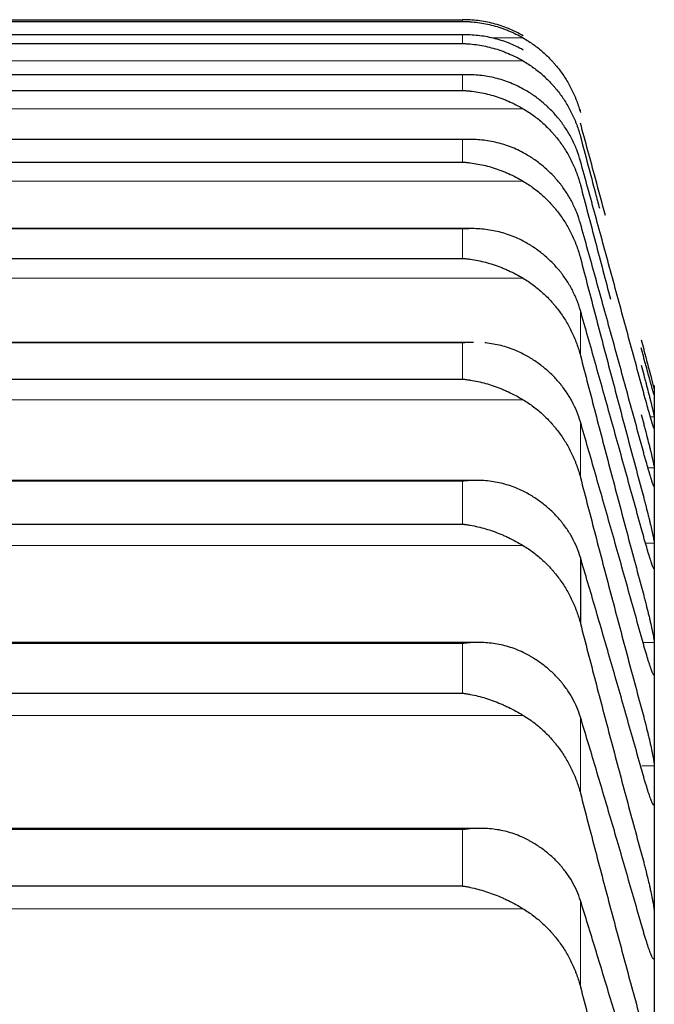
# Model space of a CAD drawing. Header units: inches. Extents: x 0 to 20790, y -12 to 14700.
# Tile 331 of 359: x 13758 to 13784, y 10386 to 10426. Entities that reach past the tile are written whole.
import ezdxf

# ---------------------------------------------------------------- set-up
doc = ezdxf.new("R2010")
doc.units = ezdxf.units.IN
doc.layers.add('1', color=7, linetype='Continuous', true_color=0xffffff)

msp = doc.modelspace()

# ---------------------------------------------------------------- linework, layer by layer
at = {"layer": '1', "color": 2, "linetype": 'Continuous', "lineweight": 25}
for p, q in [((13739.596, 10425.952), (13775.884, 10425.952)), ((13739.596, 10425.88), (13775.884, 10425.88)), ((13775.872, 10425.331), (13739.608, 10425.331)), ((13739.596, 10424.974), (13775.884, 10424.974)), ((13775.854, 10423.695), (13739.626, 10423.695)), ((13739.596, 10423.051), (13775.884, 10423.051)), ((13776.153, 10421.046), (13739.644, 10421.046)), ((13739.596, 10420.114), (13775.884, 10420.114)), ((13776.24, 10417.387), (13739.255, 10417.387)), ((13739.596, 10416.168), (13775.884, 10416.168)), ((13776.329, 10412.725), (13739.17, 10412.725)), ((13739.596, 10411.219), (13775.884, 10411.219)), ((13783.74, 10410.958), (13783.74, 10410.678)), ((13783.74, 10410.678), (13783.74, 10409.435)), ((13783.74, 10409.435), (13783.74, 10407.201)), ((13783.74, 10407.201), (13783.74, 10403.978)), ((13776.417, 10407.068), (13739.084, 10407.068)), ((13739.596, 10405.275), (13775.884, 10405.275)), ((13783.74, 10403.978), (13783.74, 10399.771)), ((13780.714, 10403.903), (13780.714, 10401.202)), ((13776.506, 10400.424), (13738.997, 10400.424)), ((13783.74, 10399.771), (13783.74, 10394.588)), ((13739.596, 10398.345), (13775.884, 10398.345)), ((13783.74, 10394.588), (13783.74, 10388.437)), ((13776.594, 10392.804), (13738.91, 10392.804)), ((13739.596, 10390.442), (13775.884, 10390.442)), ((13783.74, 10388.437), (13783.74, 10381.327))]:
    msp.add_line(p, q, dxfattribs=at)
at = {"layer": '1', "color": 110, "linetype": 'Continuous', "lineweight": 13}
for p, q in [((13775.884, 10425.952), (13775.884, 10425.88)), ((13739.596, 10425.33), (13775.884, 10425.33)), ((13775.884, 10425.33), (13775.884, 10424.974)), ((13777.048, 10425.202), (13778.371, 10425.202)), ((13737.108, 10424.259), (13778.371, 10424.259)), ((13739.596, 10423.692), (13775.884, 10423.692)), ((13775.884, 10423.692), (13775.884, 10423.051)), ((13737.108, 10422.301), (13778.371, 10422.301)), ((13780.714, 10422.251), (13780.714, 10422.142)), ((13739.596, 10421.038), (13775.884, 10421.038)), ((13775.884, 10421.038), (13775.884, 10420.114)), ((13737.108, 10419.329), (13778.371, 10419.329)), ((13739.596, 10417.374), (13775.884, 10417.374)), ((13775.884, 10417.374), (13775.884, 10416.168)), ((13737.108, 10415.35), (13778.371, 10415.35)), ((13780.714, 10414.028), (13780.714, 10412.181)), ((13739.596, 10412.705), (13775.884, 10412.705)), ((13775.884, 10412.705), (13775.884, 10411.219)), ((13737.108, 10410.369), (13778.371, 10410.369)), ((13783.58, 10409.676), (13783.737, 10409.676)), ((13780.714, 10409.462), (13780.714, 10407.186)), ((13783.481, 10407.578), (13783.737, 10407.578)), ((13739.596, 10407.038), (13775.884, 10407.038)), ((13775.884, 10407.038), (13775.884, 10405.275)), ((13737.108, 10404.395), (13778.371, 10404.395)), ((13783.38, 10404.491), (13783.737, 10404.491)), ((13783.715, 10403.464), (13783.737, 10403.464)), ((13739.596, 10400.384), (13775.884, 10400.384)), ((13775.884, 10400.384), (13775.884, 10398.345)), ((13783.278, 10400.421), (13783.737, 10400.421)), ((13783.71, 10399.122), (13783.737, 10399.122)), ((13737.108, 10397.436), (13778.371, 10397.436)), ((13780.714, 10397.361), (13780.714, 10394.24)), ((13783.226, 10395.372), (13783.737, 10395.372)), ((13783.693, 10393.804), (13783.737, 10393.804)), ((13739.596, 10392.752), (13775.884, 10392.752)), ((13775.884, 10392.752), (13775.884, 10390.442)), ((13780.714, 10389.847), (13780.714, 10386.31)), ((13737.108, 10389.505), (13778.371, 10389.505))]:
    msp.add_line(p, q, dxfattribs=at)
at = {"layer": '1', "color": 2, "linetype": 'Continuous', "lineweight": 25}
for points, knots in [([(13778.371, 10425.292), (13778.272, 10425.35), (13778.172, 10425.402), (13777.97, 10425.5), (13777.869, 10425.545), (13777.665, 10425.628), (13777.563, 10425.665), (13777.356, 10425.734), (13777.252, 10425.764), (13777.042, 10425.819), (13776.937, 10425.843), (13776.727, 10425.883), (13776.622, 10425.899), (13776.412, 10425.926), (13776.307, 10425.936), (13776.149, 10425.945), (13776.069, 10425.949), (13775.977, 10425.951), (13775.93, 10425.952), (13775.91, 10425.952), (13775.897, 10425.952), (13775.891, 10425.952), (13775.884, 10425.952)], [0, 0, 0, 0, 0.125, 0.125, 0.25, 0.25, 0.375, 0.375, 0.5, 0.5, 0.625, 0.625, 0.75, 0.75, 0.875, 0.875, 0.9375, 0.96875, 0.984375, 0.992188, 0.992188, 1, 1, 1, 1]), ([(13775.884, 10425.88), (13775.887, 10425.88), (13775.891, 10425.88), (13775.897, 10425.88), (13775.9, 10425.88), (13775.91, 10425.88), (13775.93, 10425.88), (13775.977, 10425.879), (13776.069, 10425.876), (13776.149, 10425.872), (13776.307, 10425.861), (13776.412, 10425.85), (13776.725, 10425.808), (13776.933, 10425.766), (13777.244, 10425.684), (13777.348, 10425.652), (13777.503, 10425.6), (13777.555, 10425.582), (13777.659, 10425.543), (13777.711, 10425.523), (13777.866, 10425.459), (13777.968, 10425.413), (13778.171, 10425.314), (13778.272, 10425.26), (13778.371, 10425.202)], [0, 0, 0, 0, 0.003906, 0.003906, 0.007813, 0.007813, 0.015625, 0.03125, 0.0625, 0.125, 0.125, 0.25, 0.25, 0.5, 0.5, 0.625, 0.625, 0.6875, 0.6875, 0.75, 0.75, 0.875, 0.875, 1, 1, 1, 1]), ([(13778.371, 10424.709), (13778.272, 10424.766), (13778.172, 10424.817), (13777.97, 10424.913), (13777.869, 10424.957), (13777.665, 10425.036), (13777.563, 10425.073), (13777.356, 10425.138), (13777.252, 10425.167), (13777.042, 10425.218), (13776.937, 10425.24), (13776.727, 10425.276), (13776.622, 10425.291), (13776.412, 10425.314), (13776.307, 10425.322), (13776.149, 10425.329), (13776.069, 10425.331), (13775.977, 10425.331), (13775.93, 10425.331), (13775.91, 10425.331), (13775.897, 10425.331), (13775.891, 10425.33), (13775.884, 10425.33)], [0, 0, 0, 0, 0.125, 0.125, 0.25, 0.25, 0.375, 0.375, 0.5, 0.5, 0.625, 0.625, 0.75, 0.75, 0.875, 0.875, 0.9375, 0.96875, 0.984375, 0.992187, 0.992187, 1, 1, 1, 1]), ([(13775.884, 10424.974), (13775.887, 10424.974), (13775.891, 10424.974), (13775.897, 10424.974), (13775.9, 10424.974), (13775.91, 10424.973), (13775.93, 10424.973), (13775.977, 10424.971), (13776.069, 10424.966), (13776.149, 10424.961), (13776.307, 10424.947), (13776.412, 10424.934), (13776.725, 10424.887), (13776.933, 10424.842), (13777.244, 10424.754), (13777.348, 10424.721), (13777.503, 10424.667), (13777.555, 10424.648), (13777.659, 10424.608), (13777.711, 10424.587), (13777.866, 10424.521), (13777.968, 10424.474), (13778.171, 10424.372), (13778.272, 10424.318), (13778.371, 10424.259)], [0, 0, 0, 0, 0.003906, 0.003906, 0.007812, 0.007812, 0.015625, 0.03125, 0.0625, 0.125, 0.125, 0.25, 0.25, 0.5, 0.5, 0.625, 0.625, 0.6875, 0.6875, 0.75, 0.75, 0.875, 0.875, 1, 1, 1, 1]), ([(13778.371, 10425.202), (13778.517, 10425.118), (13778.657, 10425.028), (13778.926, 10424.834), (13779.184, 10424.629), (13779.42, 10424.399), (13779.561, 10424.248), (13779.588, 10424.218), (13779.643, 10424.156), (13779.671, 10424.124), (13779.751, 10424.029), (13779.802, 10423.965), (13779.952, 10423.768), (13780.045, 10423.634), (13780.216, 10423.356), (13780.295, 10423.213), (13780.404, 10422.993), (13780.438, 10422.918), (13780.487, 10422.805), (13780.503, 10422.767), (13780.533, 10422.691), (13780.548, 10422.652), (13780.621, 10422.459), (13780.671, 10422.302), (13780.714, 10422.142)], [0, 0, 0, 0, 0.125, 0.125, 0.25, 0.375, 0.375, 0.40625, 0.40625, 0.4375, 0.4375, 0.5, 0.5, 0.625, 0.625, 0.75, 0.75, 0.8125, 0.8125, 0.84375, 0.84375, 0.875, 0.875, 1, 1, 1, 1]), ([(13778.371, 10424.259), (13778.517, 10424.174), (13778.657, 10424.082), (13778.926, 10423.887), (13779.184, 10423.679), (13779.42, 10423.446), (13779.561, 10423.293), (13779.588, 10423.263), (13779.643, 10423.2), (13779.671, 10423.168), (13779.751, 10423.072), (13779.802, 10423.007), (13779.952, 10422.808), (13780.045, 10422.672), (13780.216, 10422.391), (13780.295, 10422.246), (13780.404, 10422.024), (13780.438, 10421.949), (13780.487, 10421.834), (13780.503, 10421.796), (13780.533, 10421.719), (13780.548, 10421.68), (13780.621, 10421.485), (13780.671, 10421.326), (13780.714, 10421.165)], [0, 0, 0, 0, 0.125, 0.125, 0.25, 0.375, 0.375, 0.40625, 0.40625, 0.4375, 0.4375, 0.5, 0.5, 0.625, 0.625, 0.75, 0.75, 0.8125, 0.8125, 0.84375, 0.84375, 0.875, 0.875, 1, 1, 1, 1]), ([(13778.371, 10423.11), (13778.272, 10423.165), (13778.172, 10423.216), (13777.97, 10423.309), (13777.869, 10423.351), (13777.665, 10423.428), (13777.563, 10423.463), (13777.356, 10423.525), (13777.252, 10423.552), (13777.042, 10423.6), (13776.937, 10423.62), (13776.727, 10423.653), (13776.622, 10423.666), (13776.412, 10423.685), (13776.307, 10423.691), (13776.149, 10423.695), (13776.069, 10423.696), (13775.977, 10423.694), (13775.93, 10423.693), (13775.91, 10423.692), (13775.897, 10423.692), (13775.891, 10423.692), (13775.884, 10423.692)], [0, 0, 0, 0, 0.125, 0.125, 0.25, 0.25, 0.375, 0.375, 0.5, 0.5, 0.625, 0.625, 0.75, 0.75, 0.875, 0.875, 0.9375, 0.96875, 0.984375, 0.992187, 0.992187, 1, 1, 1, 1]), ([(13775.884, 10423.051), (13775.887, 10423.051), (13775.891, 10423.051), (13775.897, 10423.05), (13775.9, 10423.05), (13775.91, 10423.05), (13775.93, 10423.049), (13775.977, 10423.046), (13776.069, 10423.04), (13776.149, 10423.033), (13776.307, 10423.016), (13776.412, 10423.002), (13776.725, 10422.949), (13776.933, 10422.901), (13777.244, 10422.808), (13777.348, 10422.774), (13777.503, 10422.717), (13777.555, 10422.697), (13777.659, 10422.656), (13777.711, 10422.634), (13777.866, 10422.567), (13777.968, 10422.519), (13778.171, 10422.415), (13778.272, 10422.36), (13778.371, 10422.301)], [0, 0, 0, 0, 0.003906, 0.003906, 0.007812, 0.007812, 0.015625, 0.03125, 0.0625, 0.125, 0.125, 0.25, 0.25, 0.5, 0.5, 0.625, 0.625, 0.6875, 0.6875, 0.75, 0.75, 0.875, 0.875, 1, 1, 1, 1]), ([(13780.714, 10420.157), (13780.671, 10420.312), (13780.621, 10420.463), (13780.506, 10420.76), (13780.377, 10421.049), (13780.22, 10421.326), (13780.09, 10421.528), (13780.045, 10421.595), (13779.975, 10421.694), (13779.951, 10421.726), (13779.903, 10421.791), (13779.878, 10421.823), (13779.753, 10421.981), (13779.542, 10422.223), (13779.307, 10422.443), (13779.06, 10422.653), (13778.93, 10422.753), (13778.76, 10422.871), (13778.726, 10422.894), (13778.657, 10422.939), (13778.552, 10423.006), (13778.444, 10423.07), (13778.371, 10423.11)], [0, 0, 0, 0, 0.125, 0.125, 0.25, 0.375, 0.375, 0.4375, 0.4375, 0.46875, 0.46875, 0.5, 0.5, 0.625, 0.75, 0.75, 0.875, 0.875, 0.90625, 0.90625, 0.9375, 1, 1, 1, 1]), ([(13778.371, 10422.301), (13778.517, 10422.214), (13778.657, 10422.122), (13778.926, 10421.924), (13779.184, 10421.714), (13779.42, 10421.479), (13779.561, 10421.324), (13779.588, 10421.293), (13779.643, 10421.23), (13779.671, 10421.198), (13779.751, 10421.101), (13779.802, 10421.035), (13779.952, 10420.834), (13780.045, 10420.697), (13780.216, 10420.413), (13780.295, 10420.267), (13780.404, 10420.043), (13780.438, 10419.967), (13780.487, 10419.852), (13780.503, 10419.813), (13780.533, 10419.735), (13780.548, 10419.696), (13780.621, 10419.499), (13780.671, 10419.339), (13780.714, 10419.176)], [0, 0, 0, 0, 0.125, 0.125, 0.25, 0.375, 0.375, 0.40625, 0.40625, 0.4375, 0.4375, 0.5, 0.5, 0.625, 0.625, 0.75, 0.75, 0.8125, 0.8125, 0.84375, 0.84375, 0.875, 0.875, 1, 1, 1, 1]), ([(13781.74, 10417.919), (13781.602, 10418.429), (13781.259, 10419.7), (13780.918, 10420.959), (13780.714, 10421.71)], [0, 0, 0, 0, 0.39994, 1, 1, 1, 1]), ([(13778.371, 10420.497), (13778.272, 10420.551), (13778.172, 10420.6), (13777.97, 10420.691), (13777.869, 10420.731), (13777.665, 10420.805), (13777.563, 10420.838), (13777.356, 10420.897), (13777.252, 10420.923), (13777.042, 10420.967), (13776.937, 10420.985), (13776.727, 10421.014), (13776.622, 10421.025), (13776.412, 10421.04), (13776.307, 10421.045), (13776.149, 10421.046), (13776.069, 10421.045), (13775.977, 10421.042), (13775.93, 10421.04), (13775.91, 10421.039), (13775.897, 10421.039), (13775.891, 10421.038), (13775.884, 10421.038)], [0, 0, 0, 0, 0.125, 0.125, 0.25, 0.25, 0.375, 0.375, 0.5, 0.5, 0.625, 0.625, 0.75, 0.75, 0.875, 0.875, 0.9375, 0.96875, 0.984375, 0.992187, 0.992187, 1, 1, 1, 1]), ([(13780.714, 10421.165), (13780.918, 10420.392), (13781.177, 10419.412), (13781.437, 10418.429), (13781.492, 10418.223)], [0, 0, 0, 0, 0.790553, 1, 1, 1, 1]), ([(13780.714, 10417.595), (13780.671, 10417.748), (13780.621, 10417.897), (13780.506, 10418.188), (13780.377, 10418.473), (13780.22, 10418.744), (13780.09, 10418.943), (13780.045, 10419.009), (13779.975, 10419.106), (13779.951, 10419.138), (13779.903, 10419.202), (13779.878, 10419.233), (13779.753, 10419.388), (13779.542, 10419.626), (13779.307, 10419.842), (13779.06, 10420.049), (13778.93, 10420.146), (13778.76, 10420.262), (13778.726, 10420.285), (13778.657, 10420.329), (13778.552, 10420.395), (13778.444, 10420.457), (13778.371, 10420.497)], [0, 0, 0, 0, 0.125, 0.125, 0.25, 0.375, 0.375, 0.4375, 0.4375, 0.46875, 0.46875, 0.5, 0.5, 0.625, 0.75, 0.75, 0.875, 0.875, 0.90625, 0.90625, 0.9375, 1, 1, 1, 1]), ([(13775.884, 10420.114), (13775.887, 10420.114), (13775.891, 10420.113), (13775.897, 10420.113), (13775.9, 10420.113), (13775.91, 10420.112), (13775.93, 10420.111), (13775.977, 10420.107), (13776.069, 10420.1), (13776.149, 10420.091), (13776.307, 10420.072), (13776.412, 10420.055), (13776.725, 10419.997), (13776.933, 10419.946), (13777.244, 10419.849), (13777.348, 10419.813), (13777.503, 10419.754), (13777.555, 10419.734), (13777.659, 10419.691), (13777.711, 10419.669), (13777.866, 10419.6), (13777.968, 10419.55), (13778.171, 10419.445), (13778.272, 10419.389), (13778.371, 10419.329)], [0, 0, 0, 0, 0.003906, 0.003906, 0.007812, 0.007812, 0.015625, 0.03125, 0.0625, 0.125, 0.125, 0.25, 0.25, 0.5, 0.5, 0.625, 0.625, 0.6875, 0.6875, 0.75, 0.75, 0.875, 0.875, 1, 1, 1, 1]), ([(13778.371, 10419.329), (13778.517, 10419.242), (13778.657, 10419.149), (13778.926, 10418.949), (13779.184, 10418.737), (13779.42, 10418.5), (13779.561, 10418.344), (13779.588, 10418.313), (13779.643, 10418.249), (13779.671, 10418.217), (13779.751, 10418.119), (13779.802, 10418.052), (13779.952, 10417.85), (13780.045, 10417.711), (13780.216, 10417.426), (13780.295, 10417.279), (13780.404, 10417.053), (13780.438, 10416.976), (13780.487, 10416.86), (13780.503, 10416.821), (13780.533, 10416.743), (13780.548, 10416.703), (13780.621, 10416.505), (13780.671, 10416.344), (13780.714, 10416.18)], [0, 0, 0, 0, 0.125, 0.125, 0.25, 0.375, 0.375, 0.40625, 0.40625, 0.4375, 0.4375, 0.5, 0.5, 0.625, 0.625, 0.75, 0.75, 0.8125, 0.8125, 0.84375, 0.84375, 0.875, 0.875, 1, 1, 1, 1]), ([(13780.714, 10419.176), (13780.918, 10418.398), (13781.326, 10416.84), (13781.739, 10415.278), (13781.945, 10414.497)], [0, 0, 0, 0, 0.500924, 1, 1, 1, 1]), ([(13778.371, 10416.873), (13778.272, 10416.926), (13778.172, 10416.975), (13777.97, 10417.062), (13777.869, 10417.102), (13777.665, 10417.172), (13777.563, 10417.204), (13777.356, 10417.259), (13777.252, 10417.283), (13777.042, 10417.323), (13776.937, 10417.339), (13776.727, 10417.365), (13776.622, 10417.374), (13776.412, 10417.386), (13776.307, 10417.388), (13776.149, 10417.386), (13776.069, 10417.384), (13775.977, 10417.38), (13775.93, 10417.377), (13775.91, 10417.375), (13775.897, 10417.375), (13775.891, 10417.374), (13775.884, 10417.374)], [0, 0, 0, 0, 0.125, 0.125, 0.25, 0.25, 0.375, 0.375, 0.5, 0.5, 0.625, 0.625, 0.75, 0.75, 0.875, 0.875, 0.9375, 0.96875, 0.984375, 0.992188, 0.992188, 1, 1, 1, 1]), ([(13780.714, 10414.028), (13780.671, 10414.178), (13780.621, 10414.324), (13780.506, 10414.61), (13780.377, 10414.89), (13780.22, 10415.156), (13780.09, 10415.351), (13780.045, 10415.416), (13779.975, 10415.511), (13779.951, 10415.542), (13779.903, 10415.605), (13779.878, 10415.635), (13779.753, 10415.788), (13779.542, 10416.02), (13779.307, 10416.233), (13779.06, 10416.435), (13778.93, 10416.531), (13778.76, 10416.644), (13778.726, 10416.666), (13778.657, 10416.71), (13778.552, 10416.774), (13778.444, 10416.835), (13778.371, 10416.873)], [0, 0, 0, 0, 0.125, 0.125, 0.25, 0.375, 0.375, 0.4375, 0.4375, 0.46875, 0.46875, 0.5, 0.5, 0.625, 0.75, 0.75, 0.875, 0.875, 0.90625, 0.90625, 0.9375, 1, 1, 1, 1]), ([(13775.884, 10416.168), (13775.887, 10416.167), (13775.891, 10416.167), (13775.897, 10416.167), (13775.9, 10416.166), (13775.91, 10416.165), (13775.93, 10416.164), (13775.977, 10416.16), (13776.069, 10416.15), (13776.149, 10416.14), (13776.307, 10416.118), (13776.412, 10416.1), (13776.725, 10416.037), (13776.933, 10415.982), (13777.244, 10415.88), (13777.348, 10415.843), (13777.503, 10415.783), (13777.555, 10415.762), (13777.659, 10415.718), (13777.711, 10415.695), (13777.866, 10415.624), (13777.968, 10415.574), (13778.171, 10415.467), (13778.272, 10415.41), (13778.371, 10415.35)], [0, 0, 0, 0, 0.003906, 0.003906, 0.007812, 0.007812, 0.015625, 0.03125, 0.0625, 0.125, 0.125, 0.25, 0.25, 0.5, 0.5, 0.625, 0.625, 0.6875, 0.6875, 0.75, 0.75, 0.875, 0.875, 1, 1, 1, 1]), ([(13778.371, 10415.35), (13778.517, 10415.262), (13778.657, 10415.168), (13778.926, 10414.967), (13779.184, 10414.753), (13779.42, 10414.515), (13779.561, 10414.358), (13779.588, 10414.326), (13779.643, 10414.262), (13779.671, 10414.229), (13779.751, 10414.131), (13779.802, 10414.064), (13779.952, 10413.861), (13780.045, 10413.721), (13780.216, 10413.434), (13780.295, 10413.286), (13780.404, 10413.058), (13780.438, 10412.982), (13780.487, 10412.865), (13780.503, 10412.826), (13780.533, 10412.747), (13780.548, 10412.707), (13780.621, 10412.508), (13780.671, 10412.346), (13780.714, 10412.181)], [0, 0, 0, 0, 0.125, 0.125, 0.25, 0.375, 0.375, 0.40625, 0.40625, 0.4375, 0.4375, 0.5, 0.5, 0.625, 0.625, 0.75, 0.75, 0.8125, 0.8125, 0.84375, 0.84375, 0.875, 0.875, 1, 1, 1, 1]), ([(13783.202, 10412.823), (13783.237, 10412.694), (13783.271, 10412.567), (13783.321, 10412.378), (13783.338, 10412.316), (13783.363, 10412.223), (13783.371, 10412.192), (13783.387, 10412.13), (13783.395, 10412.1), (13783.435, 10411.949), (13783.466, 10411.834), (13783.509, 10411.67), (13783.523, 10411.617), (13783.544, 10411.539), (13783.55, 10411.514), (13783.563, 10411.464), (13783.57, 10411.44), (13783.601, 10411.321), (13783.623, 10411.235), (13783.648, 10411.139), (13783.653, 10411.121), (13783.662, 10411.085), (13783.667, 10411.068), (13783.68, 10411.018), (13783.687, 10410.988), (13783.708, 10410.906), (13783.719, 10410.863), (13783.728, 10410.825), (13783.729, 10410.819), (13783.732, 10410.807), (13783.733, 10410.802), (13783.736, 10410.789), (13783.737, 10410.783), (13783.737, 10410.781)], [0, 0, 0, 0, 0.125, 0.125, 0.1875, 0.1875, 0.21875, 0.21875, 0.25, 0.25, 0.375, 0.375, 0.4375, 0.4375, 0.46875, 0.46875, 0.5, 0.5, 0.625, 0.625, 0.65625, 0.65625, 0.6875, 0.6875, 0.75, 0.75, 0.875, 0.875, 0.90625, 0.90625, 0.9375, 0.9375, 1, 1, 1, 1]), ([(13776.329, 10412.725), (13776.287, 10412.725), (13776.244, 10412.725), (13776.149, 10412.722), (13776.069, 10412.718), (13775.977, 10412.712), (13775.93, 10412.709), (13775.91, 10412.707), (13775.897, 10412.706), (13775.891, 10412.705), (13775.884, 10412.705)], [0, 0, 0, 0, 0.287876, 0.287876, 0.643938, 0.821969, 0.910985, 0.955492, 0.955492, 1, 1, 1, 1]), ([(13778.371, 10412.246), (13778.272, 10412.298), (13778.172, 10412.345), (13777.97, 10412.43), (13777.869, 10412.467), (13777.665, 10412.535), (13777.563, 10412.565), (13777.356, 10412.616), (13777.252, 10412.638), (13777.042, 10412.675), (13776.937, 10412.689), (13776.821, 10412.701), (13776.811, 10412.702), (13776.8, 10412.703)], [0, 0, 0, 0, 0.195978, 0.195978, 0.391955, 0.391955, 0.587933, 0.587933, 0.78391, 0.78391, 0.979888, 0.979888, 1, 1, 1, 1]), ([(13783.737, 10410.575), (13783.737, 10410.573), (13783.735, 10410.576), (13783.727, 10410.599), (13783.718, 10410.628), (13783.71, 10410.654), (13783.707, 10410.663), (13783.701, 10410.684), (13783.698, 10410.695), (13783.681, 10410.754), (13783.664, 10410.813), (13783.639, 10410.9), (13783.634, 10410.919), (13783.626, 10410.947), (13783.623, 10410.957), (13783.618, 10410.976), (13783.604, 10411.026), (13783.577, 10411.121), (13783.551, 10411.215), (13783.524, 10411.312), (13783.51, 10411.363), (13783.466, 10411.523), (13783.436, 10411.634), (13783.388, 10411.809), (13783.372, 10411.869), (13783.347, 10411.96), (13783.339, 10411.991), (13783.322, 10412.053), (13783.313, 10412.084), (13783.271, 10412.241), (13783.237, 10412.368), (13783.202, 10412.497)], [0, 0, 0, 0, 0.0625, 0.125, 0.1875, 0.1875, 0.21875, 0.21875, 0.25, 0.25, 0.375, 0.375, 0.40625, 0.40625, 0.421875, 0.421875, 0.4375, 0.5, 0.5625, 0.5625, 0.625, 0.625, 0.75, 0.75, 0.8125, 0.8125, 0.84375, 0.84375, 0.875, 0.875, 1, 1, 1, 1]), ([(13780.714, 10409.462), (13780.671, 10409.608), (13780.621, 10409.752), (13780.506, 10410.032), (13780.377, 10410.306), (13780.22, 10410.567), (13780.09, 10410.758), (13780.045, 10410.821), (13779.975, 10410.914), (13779.951, 10410.945), (13779.903, 10411.006), (13779.878, 10411.036), (13779.753, 10411.185), (13779.542, 10411.413), (13779.307, 10411.62), (13779.06, 10411.818), (13778.93, 10411.911), (13778.76, 10412.022), (13778.726, 10412.043), (13778.657, 10412.086), (13778.552, 10412.149), (13778.444, 10412.208), (13778.371, 10412.246)], [0, 0, 0, 0, 0.125, 0.125, 0.25, 0.375, 0.375, 0.4375, 0.4375, 0.46875, 0.46875, 0.5, 0.5, 0.625, 0.75, 0.75, 0.875, 0.875, 0.90625, 0.90625, 0.9375, 1, 1, 1, 1]), ([(13783.202, 10411.794), (13783.237, 10411.665), (13783.271, 10411.537), (13783.321, 10411.348), (13783.338, 10411.285), (13783.363, 10411.191), (13783.371, 10411.16), (13783.387, 10411.097), (13783.395, 10411.066), (13783.435, 10410.914), (13783.466, 10410.796), (13783.509, 10410.629), (13783.523, 10410.574), (13783.544, 10410.494), (13783.55, 10410.467), (13783.563, 10410.416), (13783.57, 10410.391), (13783.601, 10410.268), (13783.623, 10410.178), (13783.648, 10410.077), (13783.653, 10410.057), (13783.662, 10410.019), (13783.667, 10410.001), (13783.68, 10409.948), (13783.687, 10409.915), (13783.708, 10409.827), (13783.719, 10409.779), (13783.728, 10409.735), (13783.729, 10409.727), (13783.732, 10409.712), (13783.733, 10409.705), (13783.736, 10409.689), (13783.737, 10409.681), (13783.737, 10409.676)], [0, 0, 0, 0, 0.125, 0.125, 0.1875, 0.1875, 0.21875, 0.21875, 0.25, 0.25, 0.375, 0.375, 0.4375, 0.4375, 0.46875, 0.46875, 0.5, 0.5, 0.625, 0.625, 0.65625, 0.65625, 0.6875, 0.6875, 0.75, 0.75, 0.875, 0.875, 0.90625, 0.90625, 0.9375, 0.9375, 1, 1, 1, 1]), ([(13775.884, 10411.219), (13775.887, 10411.218), (13775.891, 10411.218), (13775.897, 10411.217), (13775.9, 10411.217), (13775.91, 10411.216), (13775.93, 10411.214), (13775.977, 10411.209), (13776.069, 10411.198), (13776.149, 10411.187), (13776.307, 10411.162), (13776.412, 10411.142), (13776.725, 10411.074), (13776.933, 10411.016), (13777.244, 10410.91), (13777.348, 10410.872), (13777.503, 10410.809), (13777.555, 10410.787), (13777.659, 10410.742), (13777.711, 10410.719), (13777.866, 10410.646), (13777.968, 10410.595), (13778.171, 10410.487), (13778.272, 10410.429), (13778.371, 10410.369)], [0, 0, 0, 0, 0.003906, 0.003906, 0.007813, 0.007813, 0.015625, 0.03125, 0.0625, 0.125, 0.125, 0.25, 0.25, 0.5, 0.5, 0.625, 0.625, 0.6875, 0.6875, 0.75, 0.75, 0.875, 0.875, 1, 1, 1, 1]), ([(13783.737, 10409.195), (13783.737, 10409.19), (13783.735, 10409.188), (13783.727, 10409.203), (13783.718, 10409.227), (13783.71, 10409.249), (13783.707, 10409.257), (13783.701, 10409.275), (13783.698, 10409.285), (13783.681, 10409.338), (13783.664, 10409.392), (13783.639, 10409.474), (13783.634, 10409.491), (13783.626, 10409.518), (13783.623, 10409.527), (13783.618, 10409.545), (13783.604, 10409.592), (13783.577, 10409.683), (13783.551, 10409.773), (13783.524, 10409.867), (13783.51, 10409.917), (13783.466, 10410.071), (13783.436, 10410.18), (13783.388, 10410.352), (13783.372, 10410.411), (13783.347, 10410.501), (13783.339, 10410.531), (13783.322, 10410.592), (13783.313, 10410.623), (13783.271, 10410.778), (13783.237, 10410.904), (13783.202, 10411.033)], [0, 0, 0, 0, 0.0625, 0.125, 0.1875, 0.1875, 0.21875, 0.21875, 0.25, 0.25, 0.375, 0.375, 0.40625, 0.40625, 0.421875, 0.421875, 0.4375, 0.5, 0.5625, 0.5625, 0.625, 0.625, 0.75, 0.75, 0.8125, 0.8125, 0.84375, 0.84375, 0.875, 0.875, 1, 1, 1, 1]), ([(13778.371, 10410.369), (13778.517, 10410.281), (13778.657, 10410.186), (13778.926, 10409.984), (13779.184, 10409.769), (13779.42, 10409.529), (13779.561, 10409.372), (13779.588, 10409.34), (13779.643, 10409.275), (13779.671, 10409.243), (13779.751, 10409.143), (13779.802, 10409.076), (13779.952, 10408.872), (13780.045, 10408.732), (13780.216, 10408.443), (13780.295, 10408.295), (13780.404, 10408.066), (13780.438, 10407.989), (13780.487, 10407.872), (13780.503, 10407.833), (13780.533, 10407.753), (13780.548, 10407.714), (13780.621, 10407.514), (13780.671, 10407.351), (13780.714, 10407.186)], [0, 0, 0, 0, 0.125, 0.125, 0.25, 0.375, 0.375, 0.40625, 0.40625, 0.4375, 0.4375, 0.5, 0.5, 0.625, 0.625, 0.75, 0.75, 0.8125, 0.8125, 0.84375, 0.84375, 0.875, 0.875, 1, 1, 1, 1]), ([(13783.202, 10409.768), (13783.237, 10409.64), (13783.271, 10409.512), (13783.321, 10409.322), (13783.338, 10409.259), (13783.363, 10409.164), (13783.371, 10409.133), (13783.387, 10409.07), (13783.395, 10409.038), (13783.435, 10408.883), (13783.466, 10408.764), (13783.509, 10408.593), (13783.523, 10408.537), (13783.544, 10408.455), (13783.55, 10408.427), (13783.563, 10408.374), (13783.57, 10408.348), (13783.601, 10408.221), (13783.623, 10408.128), (13783.648, 10408.022), (13783.653, 10408.001), (13783.662, 10407.961), (13783.667, 10407.941), (13783.68, 10407.885), (13783.687, 10407.85), (13783.708, 10407.755), (13783.719, 10407.702), (13783.728, 10407.651), (13783.729, 10407.642), (13783.732, 10407.625), (13783.733, 10407.617), (13783.736, 10407.596), (13783.737, 10407.586), (13783.737, 10407.578)], [0, 0, 0, 0, 0.125, 0.125, 0.1875, 0.1875, 0.21875, 0.21875, 0.25, 0.25, 0.375, 0.375, 0.4375, 0.4375, 0.46875, 0.46875, 0.5, 0.5, 0.625, 0.625, 0.65625, 0.65625, 0.6875, 0.6875, 0.75, 0.75, 0.875, 0.875, 0.90625, 0.90625, 0.9375, 0.9375, 1, 1, 1, 1]), ([(13783.737, 10406.823), (13783.737, 10406.816), (13783.735, 10406.808), (13783.727, 10406.816), (13783.718, 10406.834), (13783.71, 10406.852), (13783.707, 10406.859), (13783.701, 10406.875), (13783.698, 10406.883), (13783.681, 10406.93), (13783.664, 10406.979), (13783.639, 10407.055), (13783.634, 10407.071), (13783.626, 10407.096), (13783.623, 10407.105), (13783.618, 10407.122), (13783.604, 10407.166), (13783.577, 10407.253), (13783.551, 10407.339), (13783.524, 10407.429), (13783.51, 10407.477), (13783.466, 10407.627), (13783.436, 10407.733), (13783.388, 10407.901), (13783.372, 10407.959), (13783.347, 10408.047), (13783.339, 10408.077), (13783.322, 10408.137), (13783.313, 10408.168), (13783.271, 10408.321), (13783.237, 10408.446), (13783.202, 10408.574)], [0, 0, 0, 0, 0.0625, 0.125, 0.1875, 0.1875, 0.21875, 0.21875, 0.25, 0.25, 0.375, 0.375, 0.40625, 0.40625, 0.421875, 0.421875, 0.4375, 0.5, 0.5625, 0.5625, 0.625, 0.625, 0.75, 0.75, 0.8125, 0.8125, 0.84375, 0.84375, 0.875, 0.875, 1, 1, 1, 1]), ([(13778.371, 10406.623), (13778.272, 10406.673), (13778.172, 10406.719), (13777.97, 10406.8), (13777.869, 10406.836), (13777.665, 10406.9), (13777.563, 10406.928), (13777.356, 10406.976), (13777.252, 10406.997), (13777.042, 10407.029), (13776.937, 10407.042), (13776.727, 10407.06), (13776.622, 10407.065), (13776.412, 10407.069), (13776.307, 10407.068), (13776.149, 10407.06), (13776.069, 10407.055), (13775.977, 10407.048), (13775.93, 10407.043), (13775.91, 10407.041), (13775.897, 10407.04), (13775.891, 10407.039), (13775.884, 10407.038)], [0, 0, 0, 0, 0.125, 0.125, 0.25, 0.25, 0.375, 0.375, 0.5, 0.5, 0.625, 0.625, 0.75, 0.75, 0.875, 0.875, 0.9375, 0.96875, 0.984375, 0.992188, 0.992188, 1, 1, 1, 1]), ([(13783.202, 10406.751), (13783.237, 10406.623), (13783.271, 10406.495), (13783.321, 10406.304), (13783.338, 10406.241), (13783.363, 10406.146), (13783.371, 10406.114), (13783.387, 10406.05), (13783.395, 10406.019), (13783.435, 10405.862), (13783.466, 10405.741), (13783.509, 10405.566), (13783.523, 10405.509), (13783.544, 10405.425), (13783.55, 10405.397), (13783.563, 10405.342), (13783.57, 10405.316), (13783.601, 10405.185), (13783.623, 10405.088), (13783.648, 10404.977), (13783.653, 10404.955), (13783.662, 10404.913), (13783.667, 10404.892), (13783.68, 10404.832), (13783.687, 10404.796), (13783.708, 10404.693), (13783.719, 10404.636), (13783.728, 10404.579), (13783.729, 10404.568), (13783.732, 10404.548), (13783.733, 10404.539), (13783.736, 10404.515), (13783.737, 10404.501), (13783.737, 10404.491)], [0, 0, 0, 0, 0.125, 0.125, 0.1875, 0.1875, 0.21875, 0.21875, 0.25, 0.25, 0.375, 0.375, 0.4375, 0.4375, 0.46875, 0.46875, 0.5, 0.5, 0.625, 0.625, 0.65625, 0.65625, 0.6875, 0.6875, 0.75, 0.75, 0.875, 0.875, 0.90625, 0.90625, 0.9375, 0.9375, 1, 1, 1, 1]), ([(13780.714, 10403.903), (13780.671, 10404.047), (13780.621, 10404.187), (13780.506, 10404.461), (13780.377, 10404.729), (13780.22, 10404.984), (13780.09, 10405.17), (13780.045, 10405.232), (13779.975, 10405.323), (13779.951, 10405.353), (13779.903, 10405.412), (13779.878, 10405.442), (13779.753, 10405.587), (13779.542, 10405.809), (13779.307, 10406.012), (13779.06, 10406.205), (13778.93, 10406.296), (13778.76, 10406.404), (13778.726, 10406.425), (13778.657, 10406.467), (13778.552, 10406.528), (13778.444, 10406.586), (13778.371, 10406.623)], [0, 0, 0, 0, 0.125, 0.125, 0.25, 0.375, 0.375, 0.4375, 0.4375, 0.46875, 0.46875, 0.5, 0.5, 0.625, 0.75, 0.75, 0.875, 0.875, 0.90625, 0.90625, 0.9375, 1, 1, 1, 1]), ([(13775.884, 10405.275), (13775.887, 10405.274), (13775.891, 10405.274), (13775.897, 10405.273), (13775.9, 10405.273), (13775.91, 10405.272), (13775.93, 10405.269), (13775.977, 10405.263), (13776.069, 10405.251), (13776.149, 10405.238), (13776.307, 10405.211), (13776.412, 10405.189), (13776.725, 10405.116), (13776.933, 10405.055), (13777.244, 10404.945), (13777.348, 10404.905), (13777.503, 10404.841), (13777.555, 10404.819), (13777.659, 10404.773), (13777.711, 10404.749), (13777.866, 10404.675), (13777.968, 10404.623), (13778.171, 10404.513), (13778.272, 10404.455), (13778.371, 10404.395)], [0, 0, 0, 0, 0.003906, 0.003906, 0.007812, 0.007812, 0.015625, 0.03125, 0.0625, 0.125, 0.125, 0.25, 0.25, 0.5, 0.5, 0.625, 0.625, 0.6875, 0.6875, 0.75, 0.75, 0.875, 0.875, 1, 1, 1, 1]), ([(13783.737, 10403.464), (13783.737, 10403.454), (13783.735, 10403.441), (13783.727, 10403.44), (13783.718, 10403.453), (13783.71, 10403.468), (13783.707, 10403.473), (13783.701, 10403.486), (13783.698, 10403.494), (13783.681, 10403.534), (13783.664, 10403.578), (13783.639, 10403.648), (13783.634, 10403.663), (13783.626, 10403.687), (13783.623, 10403.695), (13783.618, 10403.711), (13783.604, 10403.752), (13783.577, 10403.834), (13783.551, 10403.916), (13783.524, 10404.003), (13783.51, 10404.048), (13783.466, 10404.193), (13783.436, 10404.296), (13783.388, 10404.461), (13783.372, 10404.517), (13783.347, 10404.604), (13783.339, 10404.633), (13783.322, 10404.693), (13783.313, 10404.723), (13783.271, 10404.874), (13783.237, 10404.998), (13783.202, 10405.125)], [0, 0, 0, 0, 0.0625, 0.125, 0.1875, 0.1875, 0.21875, 0.21875, 0.25, 0.25, 0.375, 0.375, 0.40625, 0.40625, 0.421875, 0.421875, 0.4375, 0.5, 0.5625, 0.5625, 0.625, 0.625, 0.75, 0.75, 0.8125, 0.8125, 0.84375, 0.84375, 0.875, 0.875, 1, 1, 1, 1]), ([(13778.371, 10404.395), (13778.517, 10404.306), (13778.657, 10404.211), (13778.926, 10404.008), (13779.184, 10403.792), (13779.42, 10403.552), (13779.561, 10403.394), (13779.588, 10403.362), (13779.643, 10403.297), (13779.671, 10403.264), (13779.751, 10403.164), (13779.802, 10403.097), (13779.952, 10402.892), (13780.045, 10402.751), (13780.216, 10402.462), (13780.295, 10402.313), (13780.404, 10402.084), (13780.438, 10402.007), (13780.487, 10401.889), (13780.503, 10401.85), (13780.533, 10401.771), (13780.548, 10401.731), (13780.621, 10401.53), (13780.671, 10401.368), (13780.714, 10401.202)], [0, 0, 0, 0, 0.125, 0.125, 0.25, 0.375, 0.375, 0.40625, 0.40625, 0.4375, 0.4375, 0.5, 0.5, 0.625, 0.625, 0.75, 0.75, 0.8125, 0.8125, 0.84375, 0.84375, 0.875, 0.875, 1, 1, 1, 1]), ([(13783.202, 10402.745), (13783.237, 10402.618), (13783.271, 10402.491), (13783.321, 10402.3), (13783.338, 10402.236), (13783.363, 10402.14), (13783.371, 10402.108), (13783.387, 10402.045), (13783.395, 10402.013), (13783.435, 10401.855), (13783.466, 10401.732), (13783.509, 10401.554), (13783.523, 10401.496), (13783.544, 10401.409), (13783.55, 10401.381), (13783.563, 10401.325), (13783.57, 10401.298), (13783.601, 10401.163), (13783.623, 10401.062), (13783.648, 10400.947), (13783.653, 10400.924), (13783.662, 10400.88), (13783.667, 10400.858), (13783.68, 10400.795), (13783.687, 10400.756), (13783.708, 10400.647), (13783.719, 10400.585), (13783.728, 10400.522), (13783.729, 10400.51), (13783.732, 10400.488), (13783.733, 10400.478), (13783.736, 10400.449), (13783.737, 10400.433), (13783.737, 10400.421)], [0, 0, 0, 0, 0.125, 0.125, 0.1875, 0.1875, 0.21875, 0.21875, 0.25, 0.25, 0.375, 0.375, 0.4375, 0.4375, 0.46875, 0.46875, 0.5, 0.5, 0.625, 0.625, 0.65625, 0.65625, 0.6875, 0.6875, 0.75, 0.75, 0.875, 0.875, 0.90625, 0.90625, 0.9375, 0.9375, 1, 1, 1, 1]), ([(13783.737, 10399.122), (13783.737, 10399.109), (13783.735, 10399.091), (13783.727, 10399.083), (13783.718, 10399.09), (13783.71, 10399.101), (13783.707, 10399.105), (13783.701, 10399.116), (13783.698, 10399.121), (13783.681, 10399.155), (13783.664, 10399.195), (13783.639, 10399.259), (13783.634, 10399.272), (13783.626, 10399.294), (13783.623, 10399.301), (13783.618, 10399.316), (13783.604, 10399.355), (13783.577, 10399.432), (13783.551, 10399.51), (13783.524, 10399.593), (13783.51, 10399.637), (13783.466, 10399.776), (13783.436, 10399.876), (13783.388, 10400.036), (13783.372, 10400.091), (13783.347, 10400.176), (13783.339, 10400.205), (13783.322, 10400.264), (13783.313, 10400.293), (13783.271, 10400.442), (13783.237, 10400.564), (13783.202, 10400.691)], [0, 0, 0, 0, 0.0625, 0.125, 0.1875, 0.1875, 0.21875, 0.21875, 0.25, 0.25, 0.375, 0.375, 0.40625, 0.40625, 0.421875, 0.421875, 0.4375, 0.5, 0.5625, 0.5625, 0.625, 0.625, 0.75, 0.75, 0.8125, 0.8125, 0.84375, 0.84375, 0.875, 0.875, 1, 1, 1, 1]), ([(13778.371, 10400.011), (13778.272, 10400.061), (13778.172, 10400.104), (13777.97, 10400.183), (13777.869, 10400.217), (13777.665, 10400.278), (13777.563, 10400.304), (13777.356, 10400.348), (13777.252, 10400.367), (13777.042, 10400.396), (13776.937, 10400.406), (13776.727, 10400.42), (13776.622, 10400.424), (13776.412, 10400.424), (13776.307, 10400.421), (13776.149, 10400.41), (13776.069, 10400.404), (13775.977, 10400.395), (13775.93, 10400.389), (13775.91, 10400.387), (13775.897, 10400.385), (13775.891, 10400.385), (13775.884, 10400.384)], [0, 0, 0, 0, 0.125, 0.125, 0.25, 0.25, 0.375, 0.375, 0.5, 0.5, 0.625, 0.625, 0.75, 0.75, 0.875, 0.875, 0.9375, 0.96875, 0.984375, 0.992187, 0.992187, 1, 1, 1, 1]), ([(13780.714, 10397.361), (13780.671, 10397.502), (13780.621, 10397.638), (13780.506, 10397.906), (13780.377, 10398.167), (13780.22, 10398.416), (13780.09, 10398.598), (13780.045, 10398.657), (13779.975, 10398.746), (13779.951, 10398.775), (13779.903, 10398.833), (13779.878, 10398.862), (13779.753, 10399.004), (13779.542, 10399.22), (13779.307, 10399.417), (13779.06, 10399.605), (13778.93, 10399.694), (13778.76, 10399.798), (13778.726, 10399.819), (13778.657, 10399.86), (13778.552, 10399.919), (13778.444, 10399.975), (13778.371, 10400.011)], [0, 0, 0, 0, 0.125, 0.125, 0.25, 0.375, 0.375, 0.4375, 0.4375, 0.46875, 0.46875, 0.5, 0.5, 0.625, 0.75, 0.75, 0.875, 0.875, 0.90625, 0.90625, 0.9375, 1, 1, 1, 1]), ([(13775.884, 10398.345), (13775.887, 10398.345), (13775.891, 10398.345), (13775.897, 10398.344), (13775.9, 10398.343), (13775.91, 10398.342), (13775.93, 10398.339), (13775.977, 10398.333), (13776.069, 10398.318), (13776.149, 10398.304), (13776.307, 10398.274), (13776.412, 10398.251), (13776.725, 10398.173), (13776.933, 10398.109), (13777.244, 10397.995), (13777.348, 10397.954), (13777.503, 10397.888), (13777.555, 10397.866), (13777.659, 10397.818), (13777.711, 10397.794), (13777.866, 10397.719), (13777.968, 10397.666), (13778.171, 10397.555), (13778.272, 10397.497), (13778.371, 10397.436)], [0, 0, 0, 0, 0.003906, 0.003906, 0.007813, 0.007813, 0.015625, 0.03125, 0.0625, 0.125, 0.125, 0.25, 0.25, 0.5, 0.5, 0.625, 0.625, 0.6875, 0.6875, 0.75, 0.75, 0.875, 0.875, 1, 1, 1, 1]), ([(13783.202, 10397.758), (13783.237, 10397.633), (13783.271, 10397.506), (13783.321, 10397.315), (13783.338, 10397.251), (13783.363, 10397.155), (13783.371, 10397.123), (13783.387, 10397.058), (13783.395, 10397.026), (13783.435, 10396.867), (13783.466, 10396.743), (13783.509, 10396.562), (13783.523, 10396.503), (13783.544, 10396.415), (13783.55, 10396.386), (13783.563, 10396.329), (13783.57, 10396.3), (13783.601, 10396.162), (13783.623, 10396.059), (13783.648, 10395.938), (13783.653, 10395.915), (13783.662, 10395.869), (13783.667, 10395.846), (13783.68, 10395.78), (13783.687, 10395.739), (13783.708, 10395.623), (13783.719, 10395.557), (13783.728, 10395.488), (13783.729, 10395.474), (13783.732, 10395.45), (13783.733, 10395.438), (13783.736, 10395.406), (13783.737, 10395.387), (13783.737, 10395.372)], [0, 0, 0, 0, 0.125, 0.125, 0.1875, 0.1875, 0.21875, 0.21875, 0.25, 0.25, 0.375, 0.375, 0.4375, 0.4375, 0.46875, 0.46875, 0.5, 0.5, 0.625, 0.625, 0.65625, 0.65625, 0.6875, 0.6875, 0.75, 0.75, 0.875, 0.875, 0.90625, 0.90625, 0.9375, 0.9375, 1, 1, 1, 1]), ([(13778.371, 10397.436), (13778.517, 10397.348), (13778.657, 10397.252), (13778.926, 10397.049), (13779.184, 10396.832), (13779.42, 10396.591), (13779.561, 10396.433), (13779.588, 10396.401), (13779.643, 10396.336), (13779.671, 10396.303), (13779.751, 10396.203), (13779.802, 10396.136), (13779.952, 10395.931), (13780.045, 10395.79), (13780.216, 10395.5), (13780.295, 10395.351), (13780.404, 10395.122), (13780.438, 10395.045), (13780.487, 10394.927), (13780.503, 10394.888), (13780.533, 10394.808), (13780.548, 10394.768), (13780.621, 10394.568), (13780.671, 10394.405), (13780.714, 10394.24)], [0, 0, 0, 0, 0.125, 0.125, 0.25, 0.375, 0.375, 0.40625, 0.40625, 0.4375, 0.4375, 0.5, 0.5, 0.625, 0.625, 0.75, 0.75, 0.8125, 0.8125, 0.84375, 0.84375, 0.875, 0.875, 1, 1, 1, 1]), ([(13783.737, 10393.804), (13783.737, 10393.789), (13783.735, 10393.765), (13783.727, 10393.749), (13783.718, 10393.752), (13783.71, 10393.758), (13783.707, 10393.761), (13783.701, 10393.769), (13783.698, 10393.774), (13783.681, 10393.801), (13783.664, 10393.835), (13783.639, 10393.893), (13783.634, 10393.906), (13783.626, 10393.926), (13783.623, 10393.932), (13783.618, 10393.946), (13783.604, 10393.982), (13783.577, 10394.054), (13783.551, 10394.127), (13783.524, 10394.206), (13783.51, 10394.248), (13783.466, 10394.382), (13783.436, 10394.479), (13783.388, 10394.634), (13783.372, 10394.688), (13783.347, 10394.772), (13783.339, 10394.8), (13783.322, 10394.857), (13783.313, 10394.886), (13783.271, 10395.032), (13783.237, 10395.153), (13783.202, 10395.278)], [0, 0, 0, 0, 0.0625, 0.125, 0.1875, 0.1875, 0.21875, 0.21875, 0.25, 0.25, 0.375, 0.375, 0.40625, 0.40625, 0.421875, 0.421875, 0.4375, 0.5, 0.5625, 0.5625, 0.625, 0.625, 0.75, 0.75, 0.8125, 0.8125, 0.84375, 0.84375, 0.875, 0.875, 1, 1, 1, 1]), ([(13778.371, 10392.423), (13778.272, 10392.471), (13778.172, 10392.513), (13777.97, 10392.588), (13777.869, 10392.621), (13777.665, 10392.678), (13777.563, 10392.702), (13777.356, 10392.743), (13777.252, 10392.759), (13777.042, 10392.785), (13776.937, 10392.793), (13776.727, 10392.804), (13776.622, 10392.805), (13776.412, 10392.801), (13776.307, 10392.796), (13776.149, 10392.783), (13776.069, 10392.775), (13775.977, 10392.764), (13775.93, 10392.758), (13775.91, 10392.755), (13775.897, 10392.754), (13775.891, 10392.753), (13775.884, 10392.752)], [0, 0, 0, 0, 0.125, 0.125, 0.25, 0.25, 0.375, 0.375, 0.5, 0.5, 0.625, 0.625, 0.75, 0.75, 0.875, 0.875, 0.9375, 0.96875, 0.984375, 0.992188, 0.992188, 1, 1, 1, 1]), ([(13780.714, 10389.847), (13780.671, 10389.983), (13780.621, 10390.117), (13780.506, 10390.377), (13780.377, 10390.631), (13780.22, 10390.873), (13780.09, 10391.05), (13780.045, 10391.108), (13779.975, 10391.194), (13779.951, 10391.223), (13779.903, 10391.279), (13779.878, 10391.307), (13779.753, 10391.445), (13779.542, 10391.655), (13779.307, 10391.847), (13779.06, 10392.029), (13778.93, 10392.115), (13778.76, 10392.217), (13778.726, 10392.237), (13778.657, 10392.276), (13778.552, 10392.334), (13778.444, 10392.388), (13778.371, 10392.423)], [0, 0, 0, 0, 0.125, 0.125, 0.25, 0.375, 0.375, 0.4375, 0.4375, 0.46875, 0.46875, 0.5, 0.5, 0.625, 0.75, 0.75, 0.875, 0.875, 0.90625, 0.90625, 0.9375, 1, 1, 1, 1]), ([(13783.202, 10391.798), (13783.237, 10391.674), (13783.271, 10391.548), (13783.321, 10391.357), (13783.338, 10391.293), (13783.363, 10391.197), (13783.371, 10391.165), (13783.387, 10391.1), (13783.395, 10391.068), (13783.435, 10390.908), (13783.466, 10390.783), (13783.509, 10390.599), (13783.523, 10390.539), (13783.544, 10390.449), (13783.55, 10390.419), (13783.563, 10390.361), (13783.57, 10390.332), (13783.601, 10390.191), (13783.623, 10390.084), (13783.648, 10389.96), (13783.653, 10389.935), (13783.662, 10389.887), (13783.667, 10389.863), (13783.68, 10389.795), (13783.687, 10389.752), (13783.708, 10389.63), (13783.719, 10389.559), (13783.728, 10389.483), (13783.729, 10389.469), (13783.732, 10389.442), (13783.733, 10389.429), (13783.736, 10389.393), (13783.737, 10389.372), (13783.737, 10389.354)], [0, 0, 0, 0, 0.125, 0.125, 0.1875, 0.1875, 0.21875, 0.21875, 0.25, 0.25, 0.375, 0.375, 0.4375, 0.4375, 0.46875, 0.46875, 0.5, 0.5, 0.625, 0.625, 0.65625, 0.65625, 0.6875, 0.6875, 0.75, 0.75, 0.875, 0.875, 0.90625, 0.90625, 0.9375, 0.9375, 1, 1, 1, 1]), ([(13775.884, 10390.442), (13775.887, 10390.441), (13775.891, 10390.441), (13775.897, 10390.44), (13775.9, 10390.439), (13775.91, 10390.438), (13775.93, 10390.435), (13775.977, 10390.427), (13776.069, 10390.412), (13776.149, 10390.397), (13776.307, 10390.364), (13776.412, 10390.339), (13776.725, 10390.256), (13776.933, 10390.189), (13777.244, 10390.072), (13777.348, 10390.03), (13777.503, 10389.962), (13777.555, 10389.939), (13777.659, 10389.891), (13777.711, 10389.866), (13777.866, 10389.79), (13777.968, 10389.736), (13778.171, 10389.625), (13778.272, 10389.566), (13778.371, 10389.505)], [0, 0, 0, 0, 0.003906, 0.003906, 0.007813, 0.007813, 0.015625, 0.03125, 0.0625, 0.125, 0.125, 0.25, 0.25, 0.5, 0.5, 0.625, 0.625, 0.6875, 0.6875, 0.75, 0.75, 0.875, 0.875, 1, 1, 1, 1]), ([(13778.371, 10389.505), (13778.517, 10389.416), (13778.657, 10389.321), (13778.926, 10389.117), (13779.184, 10388.901), (13779.42, 10388.66), (13779.561, 10388.501), (13779.588, 10388.469), (13779.643, 10388.404), (13779.671, 10388.371), (13779.751, 10388.272), (13779.802, 10388.204), (13779.952, 10387.999), (13780.045, 10387.858), (13780.216, 10387.568), (13780.295, 10387.42), (13780.404, 10387.191), (13780.438, 10387.113), (13780.487, 10386.996), (13780.503, 10386.956), (13780.533, 10386.877), (13780.548, 10386.837), (13780.621, 10386.637), (13780.671, 10386.474), (13780.714, 10386.31)], [0, 0, 0, 0, 0.125, 0.125, 0.25, 0.375, 0.375, 0.40625, 0.40625, 0.4375, 0.4375, 0.5, 0.5, 0.625, 0.625, 0.75, 0.75, 0.8125, 0.8125, 0.84375, 0.84375, 0.875, 0.875, 1, 1, 1, 1]), ([(13783.737, 10387.52), (13783.737, 10387.502), (13783.735, 10387.473), (13783.727, 10387.449), (13783.718, 10387.446), (13783.71, 10387.449), (13783.707, 10387.451), (13783.701, 10387.456), (13783.698, 10387.459), (13783.681, 10387.48), (13783.664, 10387.509), (13783.639, 10387.561), (13783.634, 10387.572), (13783.626, 10387.59), (13783.623, 10387.596), (13783.618, 10387.609), (13783.604, 10387.642), (13783.577, 10387.708), (13783.551, 10387.778), (13783.524, 10387.852), (13783.51, 10387.892), (13783.466, 10388.02), (13783.436, 10388.113), (13783.388, 10388.265), (13783.372, 10388.317), (13783.347, 10388.398), (13783.339, 10388.426), (13783.322, 10388.482), (13783.313, 10388.51), (13783.271, 10388.653), (13783.237, 10388.773), (13783.202, 10388.897)], [0, 0, 0, 0, 0.0625, 0.125, 0.1875, 0.1875, 0.21875, 0.21875, 0.25, 0.25, 0.375, 0.375, 0.40625, 0.40625, 0.421875, 0.421875, 0.4375, 0.5, 0.5625, 0.5625, 0.625, 0.625, 0.75, 0.75, 0.8125, 0.8125, 0.84375, 0.84375, 0.875, 0.875, 1, 1, 1, 1])]:
    msp.add_open_spline(points, degree=3, knots=knots, dxfattribs=at)
for points in [[(13783.202, 10411.033), (13782.991, 10411.813), (13782.571, 10413.362), (13781.947, 10415.658), (13781.327, 10417.925), (13780.918, 10419.417), (13780.714, 10420.157)], [(13783.202, 10408.574), (13782.991, 10409.348), (13782.571, 10410.886), (13781.947, 10413.158), (13781.327, 10415.397), (13780.918, 10416.866), (13780.714, 10417.595)], [(13780.714, 10416.18), (13780.918, 10415.397), (13781.327, 10413.828), (13781.947, 10411.472), (13782.571, 10409.113), (13782.991, 10407.539), (13783.202, 10406.751)], [(13783.202, 10405.125), (13782.991, 10405.893), (13782.571, 10407.415), (13781.947, 10409.66), (13781.327, 10411.867), (13780.918, 10413.312), (13780.714, 10414.028)], [(13780.714, 10412.181), (13780.918, 10411.394), (13781.327, 10409.82), (13781.947, 10407.46), (13782.571, 10405.101), (13782.991, 10403.53), (13783.202, 10402.745)], [(13783.737, 10410.781), (13783.739, 10410.747), (13783.74, 10410.712), (13783.74, 10410.678)], [(13783.74, 10410.678), (13783.74, 10410.644), (13783.739, 10410.609), (13783.737, 10410.575)], [(13783.737, 10409.676), (13783.739, 10409.596), (13783.74, 10409.516), (13783.74, 10409.435)], [(13783.202, 10400.691), (13782.991, 10401.45), (13782.571, 10402.955), (13781.947, 10405.169), (13781.327, 10407.341), (13780.918, 10408.76), (13780.714, 10409.462)], [(13783.74, 10409.435), (13783.74, 10409.355), (13783.739, 10409.275), (13783.737, 10409.195)], [(13783.737, 10407.578), (13783.739, 10407.452), (13783.74, 10407.327), (13783.74, 10407.201)], [(13780.714, 10407.186), (13780.918, 10406.396), (13781.327, 10404.818), (13781.947, 10402.458), (13782.571, 10400.105), (13782.991, 10398.54), (13783.202, 10397.758)], [(13783.74, 10407.201), (13783.74, 10407.075), (13783.739, 10406.949), (13783.737, 10406.823)], [(13783.737, 10404.491), (13783.739, 10404.32), (13783.74, 10404.149), (13783.74, 10403.978)], [(13783.74, 10403.978), (13783.74, 10403.806), (13783.739, 10403.635), (13783.737, 10403.464)], [(13783.202, 10395.278), (13782.991, 10396.029), (13782.571, 10397.513), (13781.947, 10399.693), (13781.327, 10401.826), (13780.918, 10403.216), (13780.714, 10403.903)], [(13780.714, 10401.202), (13780.918, 10400.411), (13781.327, 10398.833), (13781.947, 10396.476), (13782.571, 10394.131), (13782.991, 10392.574), (13783.202, 10391.798)], [(13783.737, 10400.421), (13783.739, 10400.204), (13783.74, 10399.988), (13783.74, 10399.771)], [(13783.74, 10399.771), (13783.74, 10399.555), (13783.739, 10399.338), (13783.737, 10399.122)], [(13783.202, 10388.897), (13782.991, 10389.637), (13782.571, 10391.099), (13781.947, 10393.241), (13781.327, 10395.332), (13780.918, 10396.691), (13780.714, 10397.361)], [(13783.737, 10395.372), (13783.739, 10395.111), (13783.74, 10394.849), (13783.74, 10394.588)], [(13780.714, 10394.24), (13780.918, 10393.449), (13781.327, 10391.872), (13781.947, 10389.522), (13782.571, 10387.189), (13782.991, 10385.644), (13783.202, 10384.874)], [(13783.74, 10394.588), (13783.74, 10394.327), (13783.739, 10394.066), (13783.737, 10393.804)], [(13783.202, 10381.556), (13782.991, 10382.284), (13782.571, 10383.722), (13781.947, 10385.823), (13781.327, 10387.868), (13780.918, 10389.193), (13780.714, 10389.847)], [(13783.737, 10389.354), (13783.739, 10389.048), (13783.74, 10388.743), (13783.74, 10388.437)], [(13783.74, 10388.437), (13783.74, 10388.131), (13783.739, 10387.825), (13783.737, 10387.52)], [(13780.714, 10386.31), (13780.918, 10385.52), (13781.327, 10383.947), (13781.947, 10381.609), (13782.571, 10379.291), (13782.991, 10377.76), (13783.202, 10376.998)]]:
    msp.add_open_spline(points, degree=3, dxfattribs=at)

doc.saveas('drawing.dxf')
